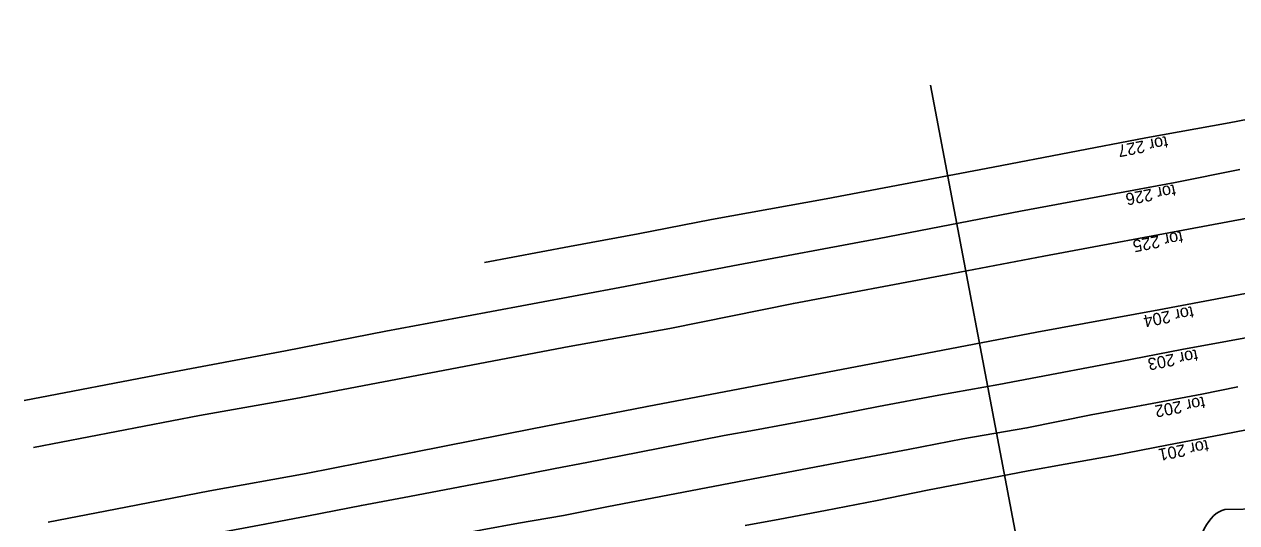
# Model space of a CAD drawing. Extents: x 6541740 to 6566395, y 5525066 to 5530361.
# Drawn here: x 6565951.7 to 6566076.4, y 5528212.4 to 5528263.7 of the extents above; entities that cross this region are included whole.
import ezdxf

# ---------------------------------------------------------------- set-up
doc = ezdxf.new("R2010")
doc.units = 0
for name, color, linetype in [('TOR_PS_OPIS_T-numeracja torow i rozjazdow', 7, 'Continuous'), ('TOR_PS_OPIS_T-symbole geometrii', 7, 'Continuous'), ('TOR_PS_OPIS_T-ukresy', 7, 'Continuous')]:
    doc.layers.add(name, color=color, linetype=linetype)

msp = doc.modelspace()

# ---------------------------------------------------------------- linework, layer by layer
at = {"layer": 'TOR_PS_OPIS_T-numeracja torow i rozjazdow'}
msp.add_line((6566064.31, 5528155.24), (6566044.93, 5528257.4), dxfattribs=at)
at = {"layer": 'TOR_PS_OPIS_T-symbole geometrii'}
msp.add_line((6566075.2, 5528213.74), (6566079, 5528213.82), dxfattribs=at)
msp.add_ellipse((6566081.44, 5528181.08), major_axis=(6.19, -32.67), ratio=0.25, start_param=3.14947, end_param=3.750336, dxfattribs=at)
at = {"layer": 'TOR_PS_OPIS_T-ukresy'}
for p, q in [((6565951.7, 5528224.95), (6565966, 5528227.71)), ((6565952.65, 5528220.12), (6565969.74, 5528223.41))]:
    msp.add_line(p, q, dxfattribs=at)
for points in [[(6566073.48, 5528242.97), (6566084.14, 5528244.96), (6566092.56, 5528246.68), (6566095.03, 5528247.74), (6566097.36, 5528249.46), (6566100.07, 5528252.23), (6566102.23, 5528255.31), (6566104.23, 5528258.45), (6566105.09, 5528259.79), (6566107.73, 5528263.24), (6566108.21, 5528263.67)], [(6566075.62, 5528253.53), (6566083.44, 5528255.02), (6566091.56, 5528256.91), (6566095.47, 5528258.59), (6566098.91, 5528260.87), (6566099.94, 5528261.71)], [(6566022.38, 5528243.58), (6566034.18, 5528245.72), (6566051.35, 5528248.95), (6566067.07, 5528251.97), (6566075.62, 5528253.53)], [(6566024.58, 5528238.82), (6566039.65, 5528241.63), (6566054.19, 5528244.45), (6566070.09, 5528247.39), (6566076.72, 5528248.72)], [(6565999.04, 5528239.16), (6566007.79, 5528240.81), (6566014.84, 5528242.11), (6566022.38, 5528243.58)], [(6566018.12, 5528232.37), (6566030.81, 5528234.95), (6566046.51, 5528237.88), (6566056.58, 5528239.79), (6566073.48, 5528242.97)], [(6565966, 5528227.71), (6565978.57, 5528230.05), (6565988.9, 5528232.08), (6565999.21, 5528234.02), (6566013.51, 5528236.68), (6566024.58, 5528238.82)], [(6566075.48, 5528231.07), (6566078.82, 5528231.69), (6566083.37, 5528232.51), (6566088.61, 5528233.49), (6566093.21, 5528234.32), (6566097.91, 5528235.23), (6566102.67, 5528236.07), (6566107.19, 5528236.8), (6566108.99, 5528237.17)], [(6566023.15, 5528225.75), (6566032.34, 5528227.49), (6566042.97, 5528229.5), (6566055.87, 5528231.98), (6566068.41, 5528234.28), (6566077.88, 5528236.06)], [(6565969.74, 5528223.41), (6565979.64, 5528225.17), (6565993.51, 5528227.8), (6566007.74, 5528230.5), (6566018.12, 5528232.37)], [(6566075.48, 5528231.07), (6566070.75, 5528230.19), (6566064.41, 5528228.95), (6566057.92, 5528227.73), (6566051.94, 5528226.6), (6566045.79, 5528225.49), (6566039.56, 5528224.32), (6566033.47, 5528223.15), (6566026.81, 5528221.9), (6566023.69, 5528221.34)], [(6565970.78, 5528215.67), (6565980.69, 5528217.45), (6565991.82, 5528219.62), (6566003.95, 5528222.04), (6566015.76, 5528224.34), (6566023.15, 5528225.75)], [(6566025.06, 5528216.57), (6566033.89, 5528218.25), (6566038.23, 5528219.1), (6566042.62, 5528219.92), (6566048.25, 5528221.02), (6566054.84, 5528222.13), (6566061.43, 5528223.49), (6566066.61, 5528224.45), (6566072.81, 5528225.59), (6566076.51, 5528226.37)], [(6566025.84, 5528212.1), (6566029.41, 5528212.73), (6566034.1, 5528213.62), (6566039.42, 5528214.67), (6566044.61, 5528215.71), (6566050.16, 5528216.8), (6566054.96, 5528217.71), (6566058.78, 5528218.41), (6566063.78, 5528219.31), (6566069.24, 5528220.36), (6566074.95, 5528221.47), (6566077.41, 5528221.94)], [(6565957.88, 5528208.72), (6565962.43, 5528209.63), (6565967.26, 5528210.49), (6565971.15, 5528211.22), (6565976.45, 5528212.22), (6565980.93, 5528213.09), (6565986.38, 5528214.16), (6565991.33, 5528215.09), (6565996.53, 5528216.07), (6566001.61, 5528217.02), (6566006.32, 5528217.95), (6566009.58, 5528218.58), (6566014.99, 5528219.64), (6566023.69, 5528221.34)], [(6565954.16, 5528212.42), (6565962.15, 5528213.98), (6565970.78, 5528215.67)], [(6565958.81, 5528203.98), (6565962.52, 5528204.62), (6565967.49, 5528205.67), (6565972.01, 5528206.54), (6565975.97, 5528207.31), (6565981.38, 5528208.37), (6565989.48, 5528209.86), (6565993.61, 5528210.65), (6565998.81, 5528211.63), (6566002.54, 5528212.33), (6566007.17, 5528213.13), (6566011.64, 5528214.01), (6566025.06, 5528216.57)]]:
    msp.add_lwpolyline(points, dxfattribs=at)

# ---------------------------------------------------------------- texts
at = {"layer": 'TOR_PS_OPIS_T-numeracja torow i rozjazdow'}
for s, rotation, p in [('tor 227', 190.8185, (6566069.2, 5528252.18)), ('tor 226', 190.8185, (6566070.01, 5528247.22)), ('tor 225', 190.8185, (6566070.75, 5528242.39)), ('tor 204', 190.8185, (6566071.85, 5528234.67)), ('tor 203', 190.8185, (6566072.29, 5528230.24)), ('tor 202', 190.6557, (6566073.02, 5528225.38)), ('tor 201', 190.7908, (6566073.39, 5528220.92))]:
    msp.add_text(s, height=1.25, rotation=rotation, dxfattribs=at).set_placement(p)

doc.saveas('drawing.dxf')
